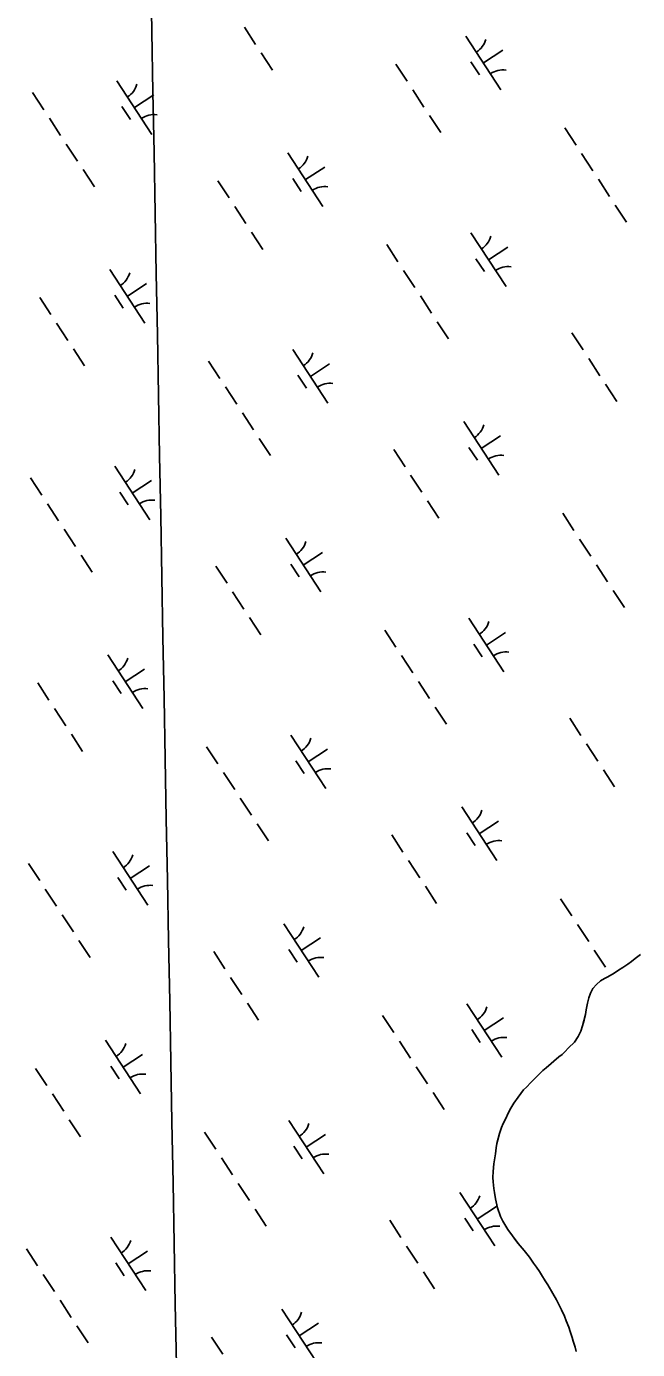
# Model space of a CAD drawing. Extents: x 3945642 to 3966284, y 206476 to 228921.
# Drawn here: x 3962242 to 3962719, y 213624 to 214658 of the extents above; entities that cross this region are included whole.
import ezdxf

# ---------------------------------------------------------------- set-up
doc = ezdxf.new("R2010")
doc.units = 0
for name, color, linetype in [('V-GRID-MAJR', 7, 'Continuous'), ('V-TOPO-SHOR', 7, 'Continuous'), ('V-WETL-SWMP', 7, 'Continuous')]:
    doc.layers.add(name, color=color, linetype=linetype)

msp = doc.modelspace()

# ---------------------------------------------------------------- linework, layer by layer
at = {"layer": 'V-GRID-MAJR'}
msp.add_spline([(3962398.8, 211465.3), (3962380.9, 212428.6), (3962268.1, 218488.5), (3962267.3, 218530.3)], degree=3, dxfattribs=at)
at = {"layer": 'V-TOPO-SHOR'}
for points in [[(3962711.8, 213925.2), (3962714.7, 213927.2), (3962717.6, 213929.4), (3962721.8, 213932.7)], [(3962671.5, 213622.6), (3962670.6, 213625.8), (3962669.1, 213630.5), (3962668.4, 213633.5), (3962666.8, 213638.2), (3962665.6, 213641.4), (3962663.6, 213646.6), (3962662.2, 213650.2), (3962659.9, 213655), (3962658.3, 213658.1), (3962656.1, 213663), (3962653.3, 213667.9), (3962649.3, 213674.6), (3962647.2, 213677.8), (3962644.4, 213682.3), (3962642.7, 213685), (3962640.4, 213688.5), (3962638.2, 213691.6), (3962634.9, 213696.1), (3962630.9, 213701.3), (3962626.2, 213706.9), (3962624.4, 213709.3), (3962621.6, 213712.9), (3962618, 213717.7), (3962615.7, 213721.6), (3962614.1, 213724.3), (3962612.4, 213728.1), (3962610, 213734.7), (3962608.5, 213741.7), (3962607.7, 213746.6), (3962607.2, 213749.9), (3962606.6, 213755.1), (3962606.3, 213758.5), (3962606.6, 213763), (3962607.1, 213769.2), (3962607.9, 213773.9), (3962608.4, 213777), (3962608.9, 213781.7), (3962609.5, 213784.9), (3962610.7, 213789.7), (3962611.6, 213792.9), (3962613.2, 213797.6), (3962614.4, 213800.6), (3962616.6, 213805.1), (3962618, 213808.2), (3962620.4, 213812.6), (3962622.8, 213816.6), (3962626, 213821.2), (3962630.4, 213826.8), (3962632.5, 213829), (3962635.9, 213832.6), (3962639.6, 213836.2), (3962641.7, 213838.5), (3962645.4, 213842), (3962647.9, 213844.1), (3962651.6, 213847.3), (3962654, 213849.4), (3962657.9, 213852.6), (3962660.4, 213854.6), (3962662.5, 213856.7), (3962665.4, 213859.7), (3962670, 213864.2), (3962673.1, 213868.6), (3962675.2, 213872.8), (3962676.5, 213876.8), (3962677.6, 213881.3), (3962678.7, 213885.9), (3962679.3, 213889.4), (3962680.2, 213894.5), (3962681.3, 213898.8), (3962682.6, 213902.5), (3962684.5, 213906.1), (3962687.3, 213909.1), (3962690.4, 213912), (3962693.5, 213913.8), (3962696.2, 213915.3), (3962701.2, 213918.1), (3962704.5, 213920.3), (3962707.8, 213922.5), (3962711.8, 213925.2)]]:
    msp.add_lwpolyline(points, dxfattribs=at)
at = {"layer": 'V-WETL-SWMP'}
for p, q in [((3962412.2, 214657), (3962420.9, 214643.6)), ((3962585.2, 214650), (3962612.6, 214608.2)), ((3962425.3, 214636.9), (3962434.1, 214623.5)), ((3962598.9, 214629.1), (3962614, 214639)), ((3962530.6, 214628.2), (3962539.3, 214614.8)), ((3962589.2, 214629.9), (3962595.8, 214619.9)), ((3962312.5, 214615.1), (3962339.9, 214573.3)), ((3962246.7, 214606), (3962255.5, 214592.6)), ((3962326.2, 214594.2), (3962341.3, 214604.1)), ((3962543.7, 214608.1), (3962552.5, 214594.7)), ((3962316.5, 214595), (3962323.1, 214584.9)), ((3962259.9, 214585.9), (3962268.6, 214572.5)), ((3962556.9, 214588), (3962565.6, 214574.7)), ((3962662.5, 214578.4), (3962671.3, 214565)), ((3962273, 214565.8), (3962281.8, 214552.4)), ((3962446.1, 214558.9), (3962473.5, 214517.1)), ((3962675.7, 214558.3), (3962684.4, 214544.9)), ((3962286.2, 214545.8), (3962295, 214532.4)), ((3962459.8, 214538), (3962474.9, 214547.8)), ((3962391.4, 214537), (3962400.2, 214523.7)), ((3962450.1, 214538.8), (3962456.6, 214528.7)), ((3962688.8, 214538.2), (3962697.6, 214524.8)), ((3962404.6, 214517), (3962413.3, 214503.6)), ((3962702, 214518.1), (3962710.7, 214504.8)), ((3962417.7, 214496.9), (3962426.5, 214483.5)), ((3962589.2, 214496.3), (3962616.6, 214454.5)), ((3962523.4, 214487.2), (3962532.2, 214473.8)), ((3962602.9, 214475.4), (3962617.9, 214485.3)), ((3962307, 214467.7), (3962334.4, 214425.9)), ((3962536.5, 214467.1), (3962545.3, 214453.8)), ((3962593.1, 214476.2), (3962599.7, 214466.2)), ((3962320.7, 214446.8), (3962335.7, 214456.7)), ((3962310.9, 214447.6), (3962317.5, 214437.6)), ((3962549.7, 214447.1), (3962558.5, 214433.7)), ((3962252.3, 214445.9), (3962261, 214432.5)), ((3962265.4, 214425.8), (3962274.2, 214412.4)), ((3962562.8, 214427), (3962571.6, 214413.6)), ((3962668.1, 214418.3), (3962676.8, 214404.9)), ((3962278.6, 214405.7), (3962287.3, 214392.4)), ((3962450, 214405.2), (3962477.4, 214363.4)), ((3962384.2, 214396.1), (3962393, 214382.7)), ((3962681.2, 214398.2), (3962690, 214384.8)), ((3962454, 214385.1), (3962460.6, 214375)), ((3962463.7, 214384.3), (3962478.8, 214394.1)), ((3962397.4, 214376), (3962406.2, 214362.6)), ((3962694.4, 214378.1), (3962703.1, 214364.7)), ((3962410.6, 214355.9), (3962419.3, 214342.5)), ((3962583.6, 214349), (3962611, 214307.1)), ((3962423.7, 214335.8), (3962432.5, 214322.4)), ((3962597.3, 214328), (3962612.4, 214337.9)), ((3962528.9, 214327.1), (3962537.7, 214313.7)), ((3962587.6, 214328.8), (3962594.2, 214318.8)), ((3962310.9, 214314), (3962338.3, 214272.2)), ((3962245.1, 214304.9), (3962253.9, 214291.5)), ((3962324.6, 214293.1), (3962339.7, 214303)), ((3962542.1, 214307), (3962550.9, 214293.7)), ((3962314.9, 214293.9), (3962321.4, 214283.9)), ((3962258.3, 214284.8), (3962267, 214271.4)), ((3962555.2, 214287), (3962564, 214273.6)), ((3962660.9, 214277.3), (3962669.7, 214263.9)), ((3962271.4, 214264.8), (3962280.2, 214251.4)), ((3962444.5, 214257.8), (3962471.9, 214216)), ((3962674.1, 214257.2), (3962682.8, 214243.8)), ((3962284.6, 214244.7), (3962293.3, 214231.3)), ((3962458.2, 214236.9), (3962473.2, 214246.8)), ((3962389.8, 214236), (3962398.6, 214222.6)), ((3962448.4, 214237.7), (3962455, 214227.6)), ((3962687.2, 214237.1), (3962696, 214223.8)), ((3962402.9, 214215.9), (3962411.7, 214202.5)), ((3962700.4, 214217.1), (3962709.1, 214203.7)), ((3962416.1, 214195.8), (3962424.9, 214182.4)), ((3962587.6, 214195.3), (3962615, 214153.4)), ((3962521.8, 214186.1), (3962530.5, 214172.8)), ((3962601.3, 214174.4), (3962616.3, 214184.2)), ((3962591.5, 214175.1), (3962598.1, 214165.1)), ((3962305.4, 214166.7), (3962332.8, 214124.8)), ((3962534.9, 214166.1), (3962543.7, 214152.7)), ((3962309.3, 214146.5), (3962315.9, 214136.5)), ((3962319.1, 214145.7), (3962334.1, 214155.6)), ((3962250.7, 214144.8), (3962259.4, 214131.4)), ((3962548.1, 214146), (3962556.8, 214132.6)), ((3962561.2, 214125.9), (3962570, 214112.5)), ((3962263.8, 214124.7), (3962272.6, 214111.4)), ((3962666.5, 214117.2), (3962675.2, 214103.8)), ((3962277, 214104.7), (3962285.7, 214091.3)), ((3962382.6, 214095), (3962391.4, 214081.6)), ((3962448.4, 214104.1), (3962475.8, 214062.3)), ((3962679.6, 214097.1), (3962688.4, 214083.7)), ((3962462.1, 214083.2), (3962477.2, 214093.1)), ((3962395.8, 214074.9), (3962404.6, 214061.5)), ((3962452.4, 214084), (3962459, 214074)), ((3962692.8, 214077), (3962701.5, 214063.7)), ((3962408.9, 214054.8), (3962417.7, 214041.5)), ((3962582, 214047.9), (3962609.4, 214006.1)), ((3962422.1, 214034.8), (3962430.9, 214021.4)), ((3962595.7, 214027), (3962610.8, 214036.8)), ((3962527.3, 214026), (3962536.1, 214012.7)), ((3962586, 214027.8), (3962592.5, 214017.7)), ((3962309.3, 214013), (3962336.7, 213971.1)), ((3962243.5, 214003.8), (3962252.3, 213990.5)), ((3962323, 213992), (3962338, 214001.9)), ((3962540.5, 214006), (3962549.2, 213992.6)), ((3962313.2, 213992.8), (3962319.8, 213982.8)), ((3962256.6, 213983.8), (3962265.4, 213970.4)), ((3962553.6, 213985.9), (3962562.4, 213972.5)), ((3962659.3, 213976.2), (3962668.1, 213962.8)), ((3962269.8, 213963.7), (3962278.6, 213950.3)), ((3962442.9, 213956.7), (3962470.3, 213914.9)), ((3962672.4, 213956.1), (3962681.2, 213942.8)), ((3962282.9, 213943.6), (3962291.7, 213930.2)), ((3962456.6, 213935.8), (3962471.6, 213945.7)), ((3962388.2, 213934.9), (3962396.9, 213921.5)), ((3962446.8, 213936.6), (3962453.4, 213926.6)), ((3962685.6, 213936.1), (3962694.4, 213922.7)), ((3962717.6, 213929.4), (3962721.8, 213932.7)), ((3962701.2, 213918.1), (3962704.5, 213920.3)), ((3962704.5, 213920.3), (3962707.8, 213922.5)), ((3962707.8, 213922.5), (3962711.8, 213925.2)), ((3962711.8, 213925.2), (3962714.7, 213927.2)), ((3962714.7, 213927.2), (3962717.6, 213929.4)), ((3962401.3, 213914.8), (3962410.1, 213901.4)), ((3962684.5, 213906.1), (3962687.3, 213909.1)), ((3962687.3, 213909.1), (3962690.4, 213912)), ((3962690.4, 213912), (3962693.5, 213913.8)), ((3962693.5, 213913.8), (3962696.2, 213915.3)), ((3962696.2, 213915.3), (3962701.2, 213918.1)), ((3962680.2, 213894.5), (3962681.3, 213898.8)), ((3962681.3, 213898.8), (3962682.6, 213902.5)), ((3962682.6, 213902.5), (3962684.5, 213906.1)), ((3962414.5, 213894.7), (3962423.3, 213881.4)), ((3962585.9, 213894.2), (3962613.3, 213852.4)), ((3962678.7, 213885.9), (3962679.3, 213889.4)), ((3962679.3, 213889.4), (3962680.2, 213894.5)), ((3962520.2, 213885.1), (3962528.9, 213871.7)), ((3962599.6, 213873.3), (3962614.7, 213883.1)), ((3962676.5, 213876.8), (3962678.7, 213885.9)), ((3962589.9, 213874.1), (3962596.5, 213864)), ((3962670, 213864.2), (3962673.1, 213868.6)), ((3962673.1, 213868.6), (3962675.2, 213872.8)), ((3962675.2, 213872.8), (3962676.5, 213876.8)), ((3962303.7, 213865.6), (3962331.1, 213823.8)), ((3962533.3, 213865), (3962542.1, 213851.6)), ((3962662.5, 213856.7), (3962665.4, 213859.7)), ((3962665.4, 213859.7), (3962670, 213864.2)), ((3962317.4, 213844.7), (3962332.5, 213854.5)), ((3962647.9, 213844.1), (3962654, 213849.4)), ((3962654, 213849.4), (3962657.9, 213852.6)), ((3962657.9, 213852.6), (3962660.4, 213854.6)), ((3962660.4, 213854.6), (3962662.5, 213856.7)), ((3962249, 213843.7), (3962257.8, 213830.4)), ((3962307.7, 213845.5), (3962314.3, 213835.4)), ((3962546.5, 213844.9), (3962555.2, 213831.5)), ((3962639.6, 213836.2), (3962641.7, 213838.5)), ((3962641.7, 213838.5), (3962645.4, 213842)), ((3962645.4, 213842), (3962647.9, 213844.1)), ((3962626, 213821.2), (3962630.4, 213826.8)), ((3962630.4, 213826.8), (3962632.5, 213829)), ((3962632.5, 213829), (3962635.9, 213832.6)), ((3962635.9, 213832.6), (3962639.6, 213836.2)), ((3962262.2, 213823.7), (3962271, 213810.3)), ((3962559.6, 213824.8), (3962568.4, 213811.5)), ((3962620.4, 213812.6), (3962622.8, 213816.6)), ((3962622.8, 213816.6), (3962626, 213821.2)), ((3962616.6, 213805.1), (3962618, 213808.2)), ((3962618, 213808.2), (3962620.4, 213812.6)), ((3962275.3, 213803.6), (3962284.1, 213790.2)), ((3962446.8, 213803), (3962474.2, 213761.2)), ((3962611.6, 213792.9), (3962613.2, 213797.6)), ((3962613.2, 213797.6), (3962614.4, 213800.6)), ((3962614.4, 213800.6), (3962616.6, 213805.1)), ((3962381, 213793.9), (3962389.8, 213780.5)), ((3962460.5, 213782.1), (3962475.6, 213792)), ((3962608.9, 213781.7), (3962609.5, 213784.9)), ((3962609.5, 213784.9), (3962611.6, 213792.9)), ((3962450.8, 213782.9), (3962457.3, 213772.9)), ((3962607.9, 213773.9), (3962608.4, 213777)), ((3962608.4, 213777), (3962608.9, 213781.7)), ((3962394.2, 213773.8), (3962402.9, 213760.5)), ((3962606.6, 213763), (3962607.1, 213769.2)), ((3962607.1, 213769.2), (3962607.9, 213773.9)), ((3962407.3, 213753.8), (3962416.1, 213740.4)), ((3962606.3, 213758.5), (3962606.6, 213763)), ((3962606.6, 213755.1), (3962606.3, 213758.5)), ((3962607.2, 213749.9), (3962606.6, 213755.1)), ((3962580.4, 213746.8), (3962607.8, 213705)), ((3962607.7, 213746.6), (3962607.2, 213749.9)), ((3962608.5, 213741.7), (3962607.7, 213746.6)), ((3962420.5, 213733.7), (3962429.2, 213720.3)), ((3962594.1, 213725.9), (3962609.1, 213735.8)), ((3962610, 213734.7), (3962608.5, 213741.7)), ((3962612.4, 213728.1), (3962610, 213734.7)), ((3962525.7, 213725), (3962534.5, 213711.6)), ((3962584.3, 213726.7), (3962590.9, 213716.7)), ((3962614.1, 213724.3), (3962612.4, 213728.1)), ((3962615.7, 213721.6), (3962614.1, 213724.3)), ((3962618, 213717.7), (3962615.7, 213721.6)), ((3962621.6, 213712.9), (3962618, 213717.7)), ((3962626.2, 213706.9), (3962621.6, 213712.9)), ((3962241.9, 213702.8), (3962250.6, 213689.4)), ((3962307.7, 213711.9), (3962335.1, 213670.1)), ((3962538.9, 213704.9), (3962547.6, 213691.5)), ((3962630.9, 213701.3), (3962626.2, 213706.9)), ((3962311.6, 213691.8), (3962318.2, 213681.7)), ((3962321.4, 213691), (3962336.4, 213700.8)), ((3962634.9, 213696.1), (3962630.9, 213701.3)), ((3962638.2, 213691.6), (3962634.9, 213696.1)), ((3962255, 213682.7), (3962263.8, 213669.3)), ((3962552, 213684.8), (3962560.8, 213671.4)), ((3962640.4, 213688.5), (3962638.2, 213691.6)), ((3962642.7, 213685), (3962640.4, 213688.5)), ((3962644.4, 213682.3), (3962642.7, 213685)), ((3962647.2, 213677.8), (3962644.4, 213682.3)), ((3962649.3, 213674.6), (3962647.2, 213677.8)), ((3962653.3, 213667.9), (3962649.3, 213674.6)), ((3962268.2, 213662.6), (3962276.9, 213649.2)), ((3962656.1, 213663), (3962653.3, 213667.9)), ((3962658.3, 213658.1), (3962656.1, 213663)), ((3962441.3, 213655.7), (3962468.7, 213613.8)), ((3962659.9, 213655), (3962658.3, 213658.1)), ((3962662.2, 213650.2), (3962659.9, 213655)), ((3962281.3, 213642.5), (3962290.1, 213629.2)), ((3962455, 213634.8), (3962470, 213644.6)), ((3962663.6, 213646.6), (3962662.2, 213650.2)), ((3962665.6, 213641.4), (3962663.6, 213646.6)), ((3962666.8, 213638.2), (3962665.6, 213641.4)), ((3962386.6, 213633.8), (3962395.3, 213620.4)), ((3962445.2, 213635.5), (3962451.8, 213625.5)), ((3962668.4, 213633.5), (3962666.8, 213638.2)), ((3962669.1, 213630.5), (3962668.4, 213633.5)), ((3962670.6, 213625.8), (3962669.1, 213630.5)), ((3962671.5, 213622.6), (3962670.6, 213625.8))]:
    msp.add_line(p, q, dxfattribs=at)
for centre, start, end in [((3962584, 214652.4), 302.4575, 344.0011), ((3962614.3, 214606.1), 82.4574, 124.0011), ((3962311.3, 214617.4), 302.4575, 344.0011), ((3962341.6, 214571.2), 82.4574, 124.0011), ((3962444.9, 214561.2), 302.4575, 344.0011), ((3962475.1, 214515), 82.4574, 124.0011), ((3962587.9, 214498.7), 302.4575, 344.0011), ((3962618.2, 214452.4), 82.4574, 124.0011), ((3962305.7, 214470), 302.4575, 344.0011), ((3962336, 214423.8), 82.4574, 124.0011), ((3962448.8, 214407.5), 302.4575, 344.0011), ((3962479.1, 214361.3), 82.4574, 124.0011), ((3962582.4, 214351.3), 302.4575, 344.0011), ((3962612.7, 214305.1), 82.4574, 124.0011), ((3962309.7, 214316.4), 302.4575, 344.0011), ((3962339.9, 214270.1), 82.4574, 124.0011), ((3962443.3, 214260.1), 302.4575, 344.0011), ((3962473.5, 214213.9), 82.4574, 124.0011), ((3962586.3, 214197.6), 302.4575, 344.0011), ((3962616.6, 214151.4), 82.4574, 124.0011), ((3962304.1, 214169), 302.4575, 344.0011), ((3962334.4, 214122.8), 82.4574, 124.0011), ((3962447.2, 214106.4), 302.4575, 344.0011), ((3962477.5, 214060.2), 82.4574, 124.0011), ((3962580.8, 214050.2), 302.4575, 344.0011), ((3962611, 214004), 82.4574, 124.0011), ((3962308, 214015.3), 302.4575, 344.0011), ((3962338.3, 213969.1), 82.4574, 124.0011), ((3962441.6, 213959.1), 302.4575, 344.0011), ((3962471.9, 213912.8), 82.4574, 124.0011), ((3962584.7, 213896.5), 302.4575, 344.0011), ((3962615, 213850.3), 82.4574, 124.0011), ((3962302.5, 213867.9), 302.4575, 344.0011), ((3962332.8, 213821.7), 82.4574, 124.0011), ((3962445.6, 213805.4), 302.4575, 344.0011), ((3962475.8, 213759.2), 82.4574, 124.0011), ((3962579.2, 213749.1), 302.4575, 344.0011), ((3962609.4, 213702.9), 82.4574, 124.0011), ((3962306.4, 213714.2), 302.4575, 344.0011), ((3962336.7, 213668), 82.4574, 124.0011), ((3962440, 213658), 302.4575, 344.0011), ((3962470.3, 213611.8), 82.4574, 124.0011)]:
    msp.add_arc(centre, 17.6, start, end, dxfattribs=at)

doc.saveas('drawing.dxf')
